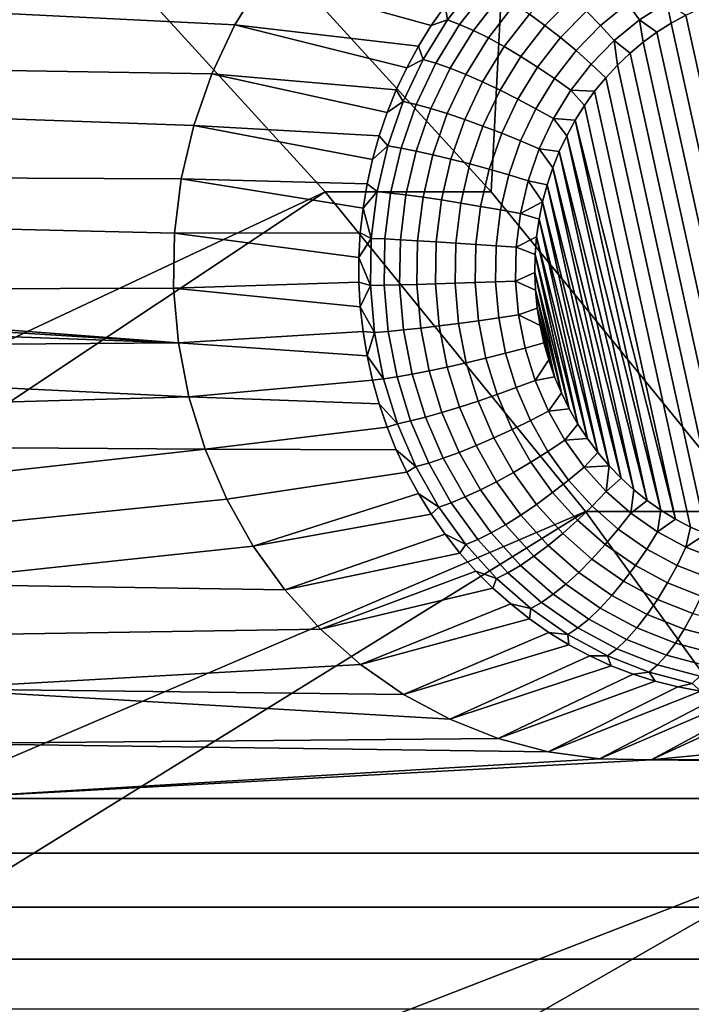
# Model space of a CAD drawing. Header units: metres. Extents: x -22 to 239, y -22 to 22.
# Tile 301 of 325: x 217.6 to 218.98, y 8.64 to 10.67. Entities that reach past the tile are written whole.
import ezdxf

# ---------------------------------------------------------------- set-up
doc = ezdxf.new("R2010")
doc.units = ezdxf.units.M
doc.layers.add('solid_10_151_033_XXX', color=7, linetype='CONTINUOUS')

msp = doc.modelspace()

# ---------------------------------------------------------------- linework, layer by layer
at = {"layer": 'solid_10_151_033_XXX'}
for points in [[(218.000061, 10.936251, 227.911194), (218.570435, 10.311679, 228.11879), (218.81749, 15.125753, 228.20871), (218.032181, 15.726037, 227.922882)], [(218.570435, 10.311679, 228.11879), (219.106415, 9.65343, 228.313873), (219.571167, 14.481062, 228.483032), (218.81749, 15.125753, 228.20871)], [(217.658005, 10.936286, 228.850876), (217.055054, 11.525182, 228.631424), (215.390793, 9.776317, 230.154037), (215.659378, 9.506945, 230.251785)], [(218.228439, 10.311656, 229.058487), (217.658005, 10.936286, 228.850876), (215.659378, 9.506945, 230.251785), (215.920288, 9.229296, 230.346756)], [(217.658005, 10.936286, 228.850876), (218.228439, 10.311656, 229.058487), (218.570435, 10.311679, 228.11879), (218.000061, 10.936251, 227.911194)], [(217.99498, 10.554418, 186.193573), (212.515701, 10.643051, 184.19928), (212.81044, 10.914219, 184.306564), (218.042877, 10.655416, 186.211014)], [(218.10112, 10.750069, 186.232208), (218.042877, 10.655416, 186.211014), (212.81044, 10.914219, 184.306564)], [(218.44664, 10.653588, 185.557602), (218.420319, 10.610996, 185.548019), (218.042877, 10.655416, 186.211014), (218.10112, 10.750069, 186.232208)], [(218.47525, 10.69448, 185.568024), (218.44664, 10.653588, 185.557602), (218.10112, 10.750069, 186.232208)], [(218.538406, 10.740121, 185.547791), (218.480164, 10.665318, 185.526596), (218.47525, 10.69448, 185.568024), (218.506042, 10.733532, 185.579224)], [(218.5625, 10.729445, 185.515228), (218.505325, 10.655996, 185.494415), (218.480164, 10.665318, 185.526596), (218.538406, 10.740121, 185.547791)], [(218.589355, 10.715191, 185.486389), (218.533569, 10.643552, 185.46608), (218.505325, 10.655996, 185.494415), (218.5625, 10.729445, 185.515228)], [(218.737045, 10.711617, 185.447876), (218.680908, 10.654066, 185.427444), (218.649139, 10.677131, 185.442062), (218.707855, 10.73732, 185.46344)], [(218.850937, 10.699002, 185.453217), (218.795471, 10.653717, 185.433044), (218.766449, 10.683567, 185.437683), (218.825195, 10.731541, 185.459061)], [(218.931763, 10.701156, 185.473419), (218.875595, 10.665135, 185.452972), (218.850937, 10.699002, 185.453217), (218.910812, 10.737394, 185.475021)], [(218.618408, 10.697639, 185.461838), (218.564377, 10.628228, 185.442169), (218.533569, 10.643552, 185.46608), (218.589355, 10.715191, 185.486389)], [(218.649139, 10.677131, 185.442062), (218.597122, 10.610324, 185.423141), (218.564377, 10.628228, 185.442169), (218.618408, 10.697639, 185.461838)], [(218.766449, 10.683567, 185.437683), (218.71312, 10.628896, 185.418274), (218.680908, 10.654066, 185.427444), (218.737045, 10.711617, 185.447876)], [(218.875595, 10.665135, 185.452972), (218.823563, 10.622648, 185.434036), (218.795471, 10.653717, 185.433044), (218.850937, 10.699002, 185.453217)], [(218.875595, 10.665135, 185.452972), (218.931763, 10.701156, 185.473419), (218.940689, 10.658622, 185.473618), (218.911407, 10.639986, 185.462952)], [(218.931763, 10.701156, 185.473419), (218.970856, 10.675185, 185.484589), (218.940689, 10.658622, 185.473618)], [(218.480164, 10.665318, 185.526596), (218.44664, 10.653588, 185.557602), (218.47525, 10.69448, 185.568024)], [(218.680908, 10.654066, 185.427444), (218.63118, 10.590188, 185.409348), (218.597122, 10.610324, 185.423141), (218.649139, 10.677131, 185.442062)], [(218.795471, 10.653717, 185.433044), (218.745132, 10.602109, 185.414719), (218.71312, 10.628896, 185.418274), (218.766449, 10.683567, 185.437683)], [(219.214783, 9.570045, 185.573364), (218.970856, 10.675185, 185.484589), (219.001678, 10.68962, 185.495804), (219.248688, 9.571749, 185.585709)], [(218.480164, 10.665318, 185.526596), (218.430161, 10.584044, 185.508392), (218.420319, 10.610996, 185.548019), (218.44664, 10.653588, 185.557602)], [(218.505325, 10.655996, 185.494415), (218.456223, 10.576196, 185.476547), (218.430161, 10.584044, 185.508392), (218.480164, 10.665318, 185.526596)], [(218.823563, 10.622648, 185.434036), (218.875595, 10.665135, 185.452972), (218.883118, 10.619329, 185.452652), (218.856003, 10.596722, 185.44278)], [(218.875595, 10.665135, 185.452972), (218.911407, 10.639986, 185.462952), (218.883118, 10.619329, 185.452652)], [(219.146469, 9.573441, 185.548508), (218.911407, 10.639986, 185.462952), (218.940689, 10.658622, 185.473618), (219.180664, 9.570601, 185.560959)], [(219.180664, 9.570601, 185.560959), (218.940689, 10.658622, 185.473618), (218.970856, 10.675185, 185.484589), (219.214783, 9.570045, 185.573364)], [(217.932388, 10.338549, 186.170792), (212.228485, 10.362842, 184.094742), (212.515701, 10.643051, 184.19928), (217.957962, 10.448277, 186.180099)], [(217.99498, 10.554418, 186.193573), (217.957962, 10.448277, 186.180099), (212.515701, 10.643051, 184.19928)], [(218.396362, 10.566848, 185.539307), (218.374863, 10.521291, 185.531479), (217.99498, 10.554418, 186.193573), (218.042877, 10.655416, 186.211014)], [(218.420319, 10.610996, 185.548019), (218.396362, 10.566848, 185.539307), (218.042877, 10.655416, 186.211014)], [(218.533569, 10.643552, 185.46608), (218.485687, 10.565719, 185.448654), (218.456223, 10.576196, 185.476547), (218.505325, 10.655996, 185.494415)], [(218.564377, 10.628228, 185.442169), (218.517975, 10.552815, 185.425293), (218.485687, 10.565719, 185.448654), (218.533569, 10.643552, 185.46608)], [(218.71312, 10.628896, 185.418274), (218.665863, 10.568213, 185.401077), (218.63118, 10.590188, 185.409348), (218.680908, 10.654066, 185.427444)], [(218.823563, 10.622648, 185.434036), (218.776337, 10.574229, 185.41684), (218.745132, 10.602109, 185.414719), (218.795471, 10.653717, 185.433044)], [(219.11235, 9.578588, 185.536087), (218.883118, 10.619329, 185.452652), (218.911407, 10.639986, 185.462952), (219.146469, 9.573441, 185.548508)], [(218.597122, 10.610324, 185.423141), (218.55246, 10.53774, 185.406876), (218.517975, 10.552815, 185.425293), (218.564377, 10.628228, 185.442169)], [(218.745132, 10.602109, 185.414719), (218.700531, 10.544827, 185.398483), (218.665863, 10.568213, 185.401077), (218.71312, 10.628896, 185.418274)], [(218.776337, 10.574229, 185.41684), (218.823563, 10.622648, 185.434036), (218.830231, 10.572291, 185.433411), (218.805923, 10.546138, 185.424561)], [(218.823563, 10.622648, 185.434036), (218.856003, 10.596722, 185.44278), (218.830231, 10.572291, 185.433411)], [(219.078552, 9.586033, 185.523788), (218.856003, 10.596722, 185.44278), (218.883118, 10.619329, 185.452652), (219.11235, 9.578588, 185.536087)], [(218.430161, 10.584044, 185.508392), (218.396362, 10.566848, 185.539307), (218.420319, 10.610996, 185.548019)], [(218.63118, 10.590188, 185.409348), (218.58847, 10.520785, 185.393799), (218.55246, 10.53774, 185.406876), (218.597122, 10.610324, 185.423141)], [(218.776337, 10.574229, 185.41684), (218.734497, 10.520486, 185.401611), (218.700531, 10.544827, 185.398483), (218.745132, 10.602109, 185.414719)], [(219.045212, 9.595748, 185.511658), (218.830231, 10.572291, 185.433411), (218.856003, 10.596722, 185.44278), (219.078552, 9.586033, 185.523788)], [(218.430161, 10.584044, 185.508392), (218.389023, 10.497325, 185.493423), (218.374863, 10.521291, 185.531479), (218.396362, 10.566848, 185.539307)], [(218.456223, 10.576196, 185.476547), (218.415833, 10.491048, 185.461838), (218.389023, 10.497325, 185.493423), (218.430161, 10.584044, 185.508392)], [(218.485687, 10.565719, 185.448654), (218.446289, 10.482668, 185.434311), (218.415833, 10.491048, 185.461838), (218.456223, 10.576196, 185.476547)], [(218.665863, 10.568213, 185.401077), (218.625305, 10.502282, 185.386307), (218.58847, 10.520785, 185.393799), (218.63118, 10.590188, 185.409348)], [(218.517975, 10.552815, 185.425293), (218.479797, 10.472349, 185.411392), (218.446289, 10.482668, 185.434311), (218.485687, 10.565719, 185.448654)], [(218.700531, 10.544827, 185.398483), (218.662247, 10.482591, 185.384552), (218.625305, 10.502282, 185.386307), (218.665863, 10.568213, 185.401077)], [(218.734497, 10.520486, 185.401611), (218.776337, 10.574229, 185.41684), (218.805923, 10.546138, 185.424561), (218.783203, 10.518376, 185.41629)], [(219.012497, 9.607702, 185.499741), (218.805923, 10.546138, 185.424561), (218.830231, 10.572291, 185.433411), (219.045212, 9.595748, 185.511658)], [(218.355896, 10.474482, 185.524582), (218.339508, 10.426577, 185.518616), (217.957962, 10.448277, 186.180099), (217.99498, 10.554418, 186.193573)], [(218.374863, 10.521291, 185.531479), (218.355896, 10.474482, 185.524582), (217.99498, 10.554418, 186.193573)], [(218.55246, 10.53774, 185.406876), (218.515717, 10.460291, 185.393509), (218.479797, 10.472349, 185.411392), (218.517975, 10.552815, 185.425293)], [(218.58847, 10.520785, 185.393799), (218.553345, 10.446732, 185.381027), (218.515717, 10.460291, 185.393509), (218.55246, 10.53774, 185.406876)], [(218.734497, 10.520486, 185.401611), (218.698563, 10.462096, 185.388535), (218.662247, 10.482591, 185.384552), (218.700531, 10.544827, 185.398483)], [(218.980621, 9.621809, 185.488144), (218.783203, 10.518376, 185.41629), (218.805923, 10.546138, 185.424561), (219.012497, 9.607702, 185.499741)], [(218.389023, 10.497325, 185.493423), (218.355896, 10.474482, 185.524582), (218.374863, 10.521291, 185.531479)], [(218.625305, 10.502282, 185.386307), (218.591934, 10.431932, 185.374161), (218.553345, 10.446732, 185.381027), (218.58847, 10.520785, 185.393799)], [(218.698563, 10.462096, 185.388535), (218.734497, 10.520486, 185.401611), (218.762222, 10.489195, 185.408646), (218.743027, 10.458707, 185.401672)], [(218.734497, 10.520486, 185.401611), (218.783203, 10.518376, 185.41629), (218.762222, 10.489195, 185.408646)], [(218.949677, 9.638005, 185.476883), (218.762222, 10.489195, 185.408646), (218.783203, 10.518376, 185.41629), (218.980621, 9.621809, 185.488144)], [(218.389023, 10.497325, 185.493423), (218.357269, 10.406249, 185.481857), (218.339508, 10.426577, 185.518616), (218.355896, 10.474482, 185.524582)], [(218.415833, 10.491048, 185.461838), (218.384659, 10.401623, 185.450485), (218.357269, 10.406249, 185.481857), (218.389023, 10.497325, 185.493423)], [(218.662247, 10.482591, 185.384552), (218.630737, 10.416183, 185.373077), (218.591934, 10.431932, 185.374161), (218.625305, 10.502282, 185.386307)], [(218.446289, 10.482668, 185.434311), (218.415878, 10.395446, 185.423248), (218.384659, 10.401623, 185.450485), (218.415833, 10.491048, 185.461838)], [(218.479797, 10.472349, 185.411392), (218.450333, 10.387839, 185.400665), (218.415878, 10.395446, 185.423248), (218.446289, 10.482668, 185.434311)], [(218.698563, 10.462096, 185.388535), (218.669006, 10.399793, 185.377777), (218.630737, 10.416183, 185.373077), (218.662247, 10.482591, 185.384552)], [(218.949677, 9.638005, 185.476883), (218.743027, 10.458707, 185.401672), (218.762222, 10.489195, 185.408646)], [(218.515717, 10.460291, 185.393509), (218.487366, 10.378952, 185.383194), (218.450333, 10.387839, 185.400665), (218.479797, 10.472349, 185.411392)], [(218.553345, 10.446732, 185.381027), (218.52623, 10.368958, 185.371155), (218.487366, 10.378952, 185.383194), (218.515717, 10.460291, 185.393509)], [(218.669006, 10.399793, 185.377777), (218.698563, 10.462096, 185.388535), (218.725723, 10.427032, 185.39537), (218.710342, 10.394309, 185.389771)], [(218.698563, 10.462096, 185.388535), (218.743027, 10.458707, 185.401672), (218.725723, 10.427032, 185.39537)], [(218.9198, 9.656225, 185.466003), (218.725723, 10.427032, 185.39537), (218.743027, 10.458707, 185.401672)], [(218.949677, 9.638005, 185.476883), (218.9198, 9.656225, 185.466003), (218.743027, 10.458707, 185.401672)], [(218.32576, 10.37774, 185.513611), (218.314713, 10.328135, 185.509598), (217.932388, 10.338549, 186.170792), (217.957962, 10.448277, 186.180099)], [(218.339508, 10.426577, 185.518616), (218.32576, 10.37774, 185.513611), (217.957962, 10.448277, 186.180099)], [(218.591934, 10.431932, 185.374161), (218.566177, 10.358049, 185.364792), (218.52623, 10.368958, 185.371155), (218.553345, 10.446732, 185.381027)], [(218.357269, 10.406249, 185.481857), (218.32576, 10.37774, 185.513611), (218.339508, 10.426577, 185.518616)], [(218.630737, 10.416183, 185.373077), (218.60643, 10.346441, 185.364227), (218.566177, 10.358049, 185.364792), (218.591934, 10.431932, 185.374161)], [(218.669006, 10.399793, 185.377777), (218.646194, 10.334359, 185.369476), (218.60643, 10.346441, 185.364227), (218.630737, 10.416183, 185.373077)], [(218.891113, 9.67638, 185.455566), (218.710342, 10.394309, 185.389771), (218.725723, 10.427032, 185.39537)], [(218.9198, 9.656225, 185.466003), (218.891113, 9.67638, 185.455566), (218.725723, 10.427032, 185.39537)], [(218.357269, 10.406249, 185.481857), (218.335297, 10.311962, 185.473862), (218.314713, 10.328135, 185.509598), (218.32576, 10.37774, 185.513611)], [(218.384659, 10.401623, 185.450485), (218.363083, 10.309044, 185.442642), (218.335297, 10.311962, 185.473862), (218.357269, 10.406249, 185.481857)], [(218.415878, 10.395446, 185.423248), (218.394836, 10.305148, 185.415588), (218.363083, 10.309044, 185.442642), (218.384659, 10.401623, 185.450485)], [(218.450333, 10.387839, 185.400665), (218.429947, 10.300351, 185.39325), (218.394836, 10.305148, 185.415588), (218.415878, 10.395446, 185.423248)], [(218.646194, 10.334359, 185.369476), (218.669006, 10.399793, 185.377777), (218.69693, 10.360637, 185.384888), (218.685532, 10.326111, 185.380737)], [(218.669006, 10.399793, 185.377777), (218.710342, 10.394309, 185.389771), (218.69693, 10.360637, 185.384888)], [(218.863678, 9.698406, 185.445572), (218.69693, 10.360637, 185.384888), (218.710342, 10.394309, 185.389771)], [(218.891113, 9.67638, 185.455566), (218.863678, 9.698406, 185.445572), (218.710342, 10.394309, 185.389771)], [(218.487366, 10.378952, 185.383194), (218.467743, 10.294745, 185.376053), (218.429947, 10.300351, 185.39325), (218.450333, 10.387839, 185.400665)], [(218.52623, 10.368958, 185.371155), (218.507462, 10.288441, 185.364319), (218.467743, 10.294745, 185.376053), (218.487366, 10.378952, 185.383194)], [(217.918503, 10.226243, 186.165741), (217.916519, 10.113242, 186.165024), (216.5177, 10.109359, 185.655884), (212.228485, 10.362842, 184.094742)], [(217.932388, 10.338549, 186.170792), (217.918503, 10.226243, 186.165741), (212.228485, 10.362842, 184.094742)], [(218.566177, 10.358049, 185.364792), (218.548355, 10.281561, 185.358307), (218.507462, 10.288441, 185.364319), (218.52623, 10.368958, 185.371155)], [(218.60643, 10.346441, 185.364227), (218.5896, 10.27424, 185.358109), (218.548355, 10.281561, 185.358307), (218.566177, 10.358049, 185.364792)], [(218.837585, 9.722241, 185.436081), (218.685532, 10.326111, 185.380737), (218.69693, 10.360637, 185.384888)], [(218.863678, 9.698406, 185.445572), (218.837585, 9.722241, 185.436081), (218.69693, 10.360637, 185.384888)], [(218.306396, 10.27793, 185.506561), (218.300842, 10.227297, 185.504532), (217.918503, 10.226243, 186.165741), (217.932388, 10.338549, 186.170792)], [(218.314713, 10.328135, 185.509598), (218.306396, 10.27793, 185.506561), (217.932388, 10.338549, 186.170792)], [(218.646194, 10.334359, 185.369476), (218.630402, 10.266619, 185.363739), (218.5896, 10.27424, 185.358109), (218.60643, 10.346441, 185.364227)], [(218.646194, 10.334359, 185.369476), (218.676193, 10.290875, 185.37735), (218.630402, 10.266619, 185.363739)], [(218.646194, 10.334359, 185.369476), (218.685532, 10.326111, 185.380737), (218.676193, 10.290875, 185.37735)], [(218.335297, 10.311962, 185.473862), (218.306396, 10.27793, 185.506561), (218.314713, 10.328135, 185.509598)], [(218.812943, 9.747789, 185.427109), (218.676193, 10.290875, 185.37735), (218.685532, 10.326111, 185.380737)], [(218.837585, 9.722241, 185.436081), (218.812943, 9.747789, 185.427109), (218.685532, 10.326111, 185.380737)], [(218.228439, 10.311656, 229.058487), (215.920288, 9.229296, 230.346756), (216.173325, 8.943561, 230.438858)], [(218.764389, 9.653443, 229.253571), (218.228439, 10.311656, 229.058487), (216.173325, 8.943561, 230.438858), (216.418396, 8.649867, 230.528046)], [(218.228439, 10.311656, 229.058487), (218.764389, 9.653443, 229.253571), (219.106415, 9.65343, 228.313873), (218.570435, 10.311679, 228.11879)], [(218.335297, 10.311962, 185.473862), (218.32338, 10.215651, 185.469528), (218.306396, 10.27793, 185.506561)], [(218.363083, 10.309044, 185.442642), (218.351379, 10.214478, 185.438385), (218.32338, 10.215651, 185.469528), (218.335297, 10.311962, 185.473862)], [(218.394836, 10.305148, 185.415588), (218.383423, 10.212912, 185.411438), (218.351379, 10.214478, 185.438385), (218.363083, 10.309044, 185.442642)], [(218.429947, 10.300351, 185.39325), (218.4189, 10.210982, 185.389221), (218.383423, 10.212912, 185.411438), (218.394836, 10.305148, 185.415588)], [(218.467743, 10.294745, 185.376053), (218.457092, 10.20873, 185.372177), (218.4189, 10.210982, 185.389221), (218.429947, 10.300351, 185.39325)], [(218.507462, 10.288441, 185.364319), (218.497284, 10.206196, 185.360611), (218.457092, 10.20873, 185.372177), (218.467743, 10.294745, 185.376053)], [(218.32338, 10.215651, 185.469528), (218.300842, 10.227297, 185.504532), (218.306396, 10.27793, 185.506561)], [(218.548355, 10.281561, 185.358307), (218.538681, 10.20343, 185.354782), (218.497284, 10.206196, 185.360611), (218.507462, 10.288441, 185.364319)], [(218.5896, 10.27424, 185.358109), (218.580475, 10.200487, 185.354782), (218.538681, 10.20343, 185.354782), (218.548355, 10.281561, 185.358307)], [(218.630402, 10.266619, 185.363739), (218.621841, 10.197424, 185.360611), (218.580475, 10.200487, 185.354782), (218.5896, 10.27424, 185.358109)], [(218.630402, 10.266619, 185.363739), (218.676193, 10.290875, 185.37735), (218.668961, 10.255058, 185.37471)], [(218.789841, 9.774958, 185.418701), (218.668961, 10.255058, 185.37471), (218.676193, 10.290875, 185.37735)], [(218.812943, 9.747789, 185.427109), (218.789841, 9.774958, 185.418701), (218.676193, 10.290875, 185.37735)], [(218.621841, 10.197424, 185.360611), (218.630402, 10.266619, 185.363739), (218.668961, 10.255058, 185.37471), (218.663849, 10.218772, 185.372849)], [(218.768372, 9.803665, 185.410889), (218.663849, 10.218772, 185.372849), (218.668961, 10.255058, 185.37471)], [(218.789841, 9.774958, 185.418701), (218.768372, 9.803665, 185.410889), (218.668961, 10.255058, 185.37471)], [(218.29805, 10.176404, 185.503525), (218.29805, 10.125425, 185.503525), (217.916519, 10.113242, 186.165024), (217.918503, 10.226243, 186.165741)], [(218.300842, 10.227297, 185.504532), (218.29805, 10.176404, 185.503525), (217.918503, 10.226243, 186.165741)], [(218.32338, 10.215651, 185.469528), (218.29805, 10.176404, 185.503525), (218.300842, 10.227297, 185.504532)], [(218.32338, 10.215651, 185.469528), (218.321671, 10.118524, 185.468903), (218.29805, 10.176404, 185.503525)], [(218.351379, 10.214478, 185.438385), (218.349701, 10.119111, 185.437775), (218.321671, 10.118524, 185.468903), (218.32338, 10.215651, 185.469528)], [(218.383423, 10.212912, 185.411438), (218.38179, 10.119894, 185.410843), (218.349701, 10.119111, 185.437775), (218.351379, 10.214478, 185.438385)], [(218.4189, 10.210982, 185.389221), (218.417313, 10.120859, 185.388641), (218.38179, 10.119894, 185.410843), (218.383423, 10.212912, 185.411438)], [(218.457092, 10.20873, 185.372177), (218.455566, 10.121986, 185.371613), (218.417313, 10.120859, 185.388641), (218.4189, 10.210982, 185.389221)], [(218.621841, 10.197424, 185.360611), (218.663849, 10.218772, 185.372849), (218.660919, 10.182212, 185.37178)], [(218.748642, 9.833761, 185.403717), (218.660919, 10.182212, 185.37178), (218.663849, 10.218772, 185.372849)], [(218.768372, 9.803665, 185.410889), (218.748642, 9.833761, 185.403717), (218.663849, 10.218772, 185.372849)], [(218.497284, 10.206196, 185.360611), (218.495834, 10.123255, 185.360092), (218.455566, 10.121986, 185.371613), (218.457092, 10.20873, 185.372177)], [(218.538681, 10.20343, 185.354782), (218.537292, 10.124639, 185.354279), (218.495834, 10.123255, 185.360092), (218.497284, 10.206196, 185.360611)], [(218.580475, 10.200487, 185.354782), (218.579163, 10.126111, 185.354309), (218.537292, 10.124639, 185.354279), (218.538681, 10.20343, 185.354782)], [(218.621841, 10.197424, 185.360611), (218.620621, 10.127644, 185.360168), (218.579163, 10.126111, 185.354309), (218.580475, 10.200487, 185.354782)], [(218.620621, 10.127644, 185.360168), (218.621841, 10.197424, 185.360611), (218.660919, 10.182212, 185.37178), (218.660141, 10.145534, 185.371506)], [(218.321671, 10.118524, 185.468903), (218.29805, 10.125425, 185.503525), (218.29805, 10.176404, 185.503525)], [(218.730743, 9.865116, 185.397202), (218.660141, 10.145534, 185.371506), (218.660919, 10.182212, 185.37178)], [(218.748642, 9.833761, 185.403717), (218.730743, 9.865116, 185.397202), (218.660919, 10.182212, 185.37178)], [(218.620621, 10.127644, 185.360168), (218.660141, 10.145534, 185.371506), (218.661545, 10.108863, 185.372009)], [(218.714737, 9.897623, 185.391373), (218.661545, 10.108863, 185.372009), (218.660141, 10.145534, 185.371506)], [(218.730743, 9.865116, 185.397202), (218.714737, 9.897623, 185.391373), (218.660141, 10.145534, 185.371506)], [(217.916519, 10.113242, 186.165024), (217.926453, 10.000496, 186.16864), (216.623611, 10.098789, 185.694443), (216.5177, 10.109359, 185.655884)], [(218.29805, 10.125425, 185.503525), (218.300842, 10.074533, 185.504532), (217.916519, 10.113242, 186.165024)], [(218.300842, 10.074533, 185.504532), (218.306396, 10.023898, 185.506561), (217.926453, 10.000496, 186.16864), (217.916519, 10.113242, 186.165024)], [(218.321671, 10.118524, 185.468903), (218.300842, 10.074533, 185.504532), (218.29805, 10.125425, 185.503525)], [(218.321671, 10.118524, 185.468903), (218.3302, 10.021805, 185.472015), (218.300842, 10.074533, 185.504532)], [(218.349701, 10.119111, 185.437775), (218.358078, 10.024145, 185.440811), (218.3302, 10.021805, 185.472015), (218.321671, 10.118524, 185.468903)], [(218.38179, 10.119894, 185.410843), (218.389954, 10.027267, 185.413818), (218.358078, 10.024145, 185.440811), (218.349701, 10.119111, 185.437775)], [(218.417313, 10.120859, 185.388641), (218.425217, 10.031114, 185.391525), (218.389954, 10.027267, 185.413818), (218.38179, 10.119894, 185.410843)], [(218.455566, 10.121986, 185.371613), (218.463181, 10.035607, 185.37439), (218.425217, 10.031114, 185.391525), (218.417313, 10.120859, 185.388641)], [(218.495834, 10.123255, 185.360092), (218.503113, 10.040662, 185.362732), (218.463181, 10.035607, 185.37439), (218.455566, 10.121986, 185.371613)], [(218.537292, 10.124639, 185.354279), (218.544205, 10.046177, 185.356796), (218.503113, 10.040662, 185.362732), (218.495834, 10.123255, 185.360092)], [(218.579163, 10.126111, 185.354309), (218.585693, 10.052047, 185.356689), (218.544205, 10.046177, 185.356796), (218.537292, 10.124639, 185.354279)], [(218.620621, 10.127644, 185.360168), (218.62674, 10.058156, 185.362396), (218.585693, 10.052047, 185.356689), (218.579163, 10.126111, 185.354309)], [(218.62674, 10.058156, 185.362396), (218.620621, 10.127644, 185.360168), (218.661545, 10.108863, 185.372009), (218.665131, 10.072386, 185.373306)], [(217.926453, 10.000496, 186.16864), (216.727692, 10.075682, 185.732315), (216.623611, 10.098789, 185.694443)], [(218.700699, 9.931117, 185.386261), (218.665131, 10.072386, 185.373306), (218.661545, 10.108863, 185.372009)], [(218.714737, 9.897623, 185.391373), (218.700699, 9.931117, 185.386261), (218.661545, 10.108863, 185.372009)], [(217.926453, 10.000496, 186.16864), (216.828674, 10.040317, 185.769073), (216.727692, 10.075682, 185.732315)], [(218.3302, 10.021805, 185.472015), (218.306396, 10.023898, 185.506561), (218.300842, 10.074533, 185.504532)], [(218.62674, 10.058156, 185.362396), (218.665131, 10.072386, 185.373306), (218.670853, 10.036247, 185.375397)], [(218.688675, 9.965463, 185.381882), (218.670853, 10.036247, 185.375397), (218.665131, 10.072386, 185.373306)], [(218.700699, 9.931117, 185.386261), (218.688675, 9.965463, 185.381882), (218.665131, 10.072386, 185.373306)], [(218.585693, 10.052047, 185.356689), (218.599976, 9.979226, 185.361877), (218.559341, 9.969033, 185.362305), (218.544205, 10.046177, 185.356796)], [(218.62674, 10.058156, 185.362396), (218.640137, 9.989835, 185.367279), (218.599976, 9.979226, 185.361877), (218.585693, 10.052047, 185.356689)], [(218.640137, 9.989835, 185.367279), (218.62674, 10.058156, 185.362396), (218.670853, 10.036247, 185.375397), (218.678726, 10.000555, 185.378265)], [(217.926453, 10.000496, 186.16864), (216.925369, 9.993113, 185.804276), (216.828674, 10.040317, 185.769073)], [(218.425217, 10.031114, 185.391525), (218.44252, 9.942875, 185.397827), (218.407806, 9.936196, 185.420319), (218.389954, 10.027267, 185.413818)], [(218.463181, 10.035607, 185.37439), (218.479828, 9.950679, 185.380447), (218.44252, 9.942875, 185.397827), (218.425217, 10.031114, 185.391525)], [(218.503113, 10.040662, 185.362732), (218.519028, 9.959455, 185.36853), (218.479828, 9.950679, 185.380447), (218.463181, 10.035607, 185.37439)], [(218.544205, 10.046177, 185.356796), (218.559341, 9.969033, 185.362305), (218.519028, 9.959455, 185.36853), (218.503113, 10.040662, 185.362732)], [(218.688675, 9.965463, 185.381882), (218.678726, 10.000555, 185.378265), (218.670853, 10.036247, 185.375397)], [(218.306396, 10.023898, 185.506561), (218.314713, 9.973694, 185.509598), (217.926453, 10.000496, 186.16864)], [(218.3302, 10.021805, 185.472015), (218.314713, 9.973694, 185.509598), (218.306396, 10.023898, 185.506561)], [(218.3302, 10.021805, 185.472015), (218.348846, 9.92671, 185.47879), (218.314713, 9.973694, 185.509598)], [(218.358078, 10.024145, 185.440811), (218.376373, 9.930773, 185.447479), (218.348846, 9.92671, 185.47879), (218.3302, 10.021805, 185.472015)], [(218.389954, 10.027267, 185.413818), (218.407806, 9.936196, 185.420319), (218.376373, 9.930773, 185.447479), (218.358078, 10.024145, 185.440811)], [(217.926453, 10.000496, 186.16864), (217.948166, 9.889766, 186.176544), (217.016357, 9.934763, 185.837387), (216.925369, 9.993113, 185.804276)], [(218.314713, 9.973694, 185.509598), (218.32576, 9.924089, 185.513611), (217.948166, 9.889766, 186.176544), (217.926453, 10.000496, 186.16864)], [(218.640137, 9.989835, 185.367279), (218.660645, 9.92354, 185.374741), (218.621826, 9.908565, 185.369827), (218.599976, 9.979226, 185.361877)], [(218.660645, 9.92354, 185.374741), (218.640137, 9.989835, 185.367279), (218.678726, 10.000555, 185.378265), (218.688675, 9.965463, 185.381882)], [(218.348846, 9.92671, 185.47879), (218.32576, 9.924089, 185.513611), (218.314713, 9.973694, 185.509598)], [(218.559341, 9.969033, 185.362305), (218.582489, 9.894176, 185.370728), (218.543396, 9.880656, 185.377396), (218.519028, 9.959455, 185.36853)], [(218.599976, 9.979226, 185.361877), (218.621826, 9.908565, 185.369827), (218.582489, 9.894176, 185.370728), (218.559341, 9.969033, 185.362305)], [(218.479828, 9.950679, 185.380447), (218.50531, 9.868268, 185.389725), (218.468994, 9.857252, 185.407455), (218.44252, 9.942875, 185.397827)], [(218.519028, 9.959455, 185.36853), (218.543396, 9.880656, 185.377396), (218.50531, 9.868268, 185.389725), (218.479828, 9.950679, 185.380447)], [(218.660645, 9.92354, 185.374741), (218.688675, 9.965463, 185.381882), (218.700699, 9.931117, 185.386261)], [(217.948166, 9.889766, 186.176544), (217.1008, 9.865806, 185.868118), (217.016357, 9.934763, 185.837387)], [(218.376373, 9.930773, 185.447479), (218.404388, 9.840169, 185.457672), (218.37738, 9.834435, 185.489182), (218.348846, 9.92671, 185.47879)], [(218.407806, 9.936196, 185.420319), (218.435135, 9.847825, 185.430252), (218.404388, 9.840169, 185.457672), (218.376373, 9.930773, 185.447479)], [(218.44252, 9.942875, 185.397827), (218.468994, 9.857252, 185.407455), (218.435135, 9.847825, 185.430252), (218.407806, 9.936196, 185.420319)], [(218.687988, 9.860104, 185.384689), (218.660645, 9.92354, 185.374741), (218.700699, 9.931117, 185.386261), (218.714737, 9.897623, 185.391373)], [(218.32576, 9.924089, 185.513611), (218.339508, 9.875252, 185.518616), (217.948166, 9.889766, 186.176544)], [(218.348846, 9.92671, 185.47879), (218.37738, 9.834435, 185.489182), (218.339508, 9.875252, 185.518616), (218.32576, 9.924089, 185.513611)], [(218.621826, 9.908565, 185.369827), (218.65097, 9.840951, 185.380447), (218.613358, 9.822549, 185.381958), (218.582489, 9.894176, 185.370728)], [(218.660645, 9.92354, 185.374741), (218.687988, 9.860104, 185.384689), (218.65097, 9.840951, 185.380447), (218.621826, 9.908565, 185.369827)], [(217.948166, 9.889766, 186.176544), (217.981384, 9.78232, 186.188629), (217.177292, 9.787395, 185.895966), (217.1008, 9.865806, 185.868118)], [(218.355896, 9.827348, 185.524582), (217.981384, 9.78232, 186.188629), (217.948166, 9.889766, 186.176544), (218.339508, 9.875252, 185.518616)], [(218.582489, 9.894176, 185.370728), (218.613358, 9.822549, 185.381958), (218.575897, 9.805257, 185.389236), (218.543396, 9.880656, 185.377396)], [(218.687988, 9.860104, 185.384689), (218.714737, 9.897623, 185.391373), (218.730743, 9.865116, 185.397202)], [(218.37738, 9.834435, 185.489182), (218.355896, 9.827348, 185.524582), (218.339508, 9.875252, 185.518616)], [(218.50531, 9.868268, 185.389725), (218.539307, 9.789412, 185.4021), (218.504318, 9.775323, 185.420319), (218.468994, 9.857252, 185.407455)], [(218.543396, 9.880656, 185.377396), (218.575897, 9.805257, 185.389236), (218.539307, 9.789412, 185.4021), (218.50531, 9.868268, 185.389725)], [(218.435135, 9.847825, 185.430252), (218.471588, 9.763265, 185.443527), (218.441772, 9.753473, 185.471283), (218.404388, 9.840169, 185.457672)], [(218.468994, 9.857252, 185.407455), (218.504318, 9.775323, 185.420319), (218.471588, 9.763265, 185.443527), (218.435135, 9.847825, 185.430252)], [(218.687988, 9.860104, 185.384689), (218.721832, 9.800324, 185.397003), (218.687042, 9.777235, 185.39357), (218.65097, 9.840951, 185.380447)], [(218.721832, 9.800324, 185.397003), (218.687988, 9.860104, 185.384689), (218.730743, 9.865116, 185.397202), (218.748642, 9.833761, 185.403717)], [(218.355896, 9.827348, 185.524582), (218.374863, 9.780538, 185.531479), (217.981384, 9.78232, 186.188629)], [(218.37738, 9.834435, 185.489182), (218.415436, 9.746139, 185.503036), (218.374863, 9.780538, 185.531479), (218.355896, 9.827348, 185.524582)], [(218.404388, 9.840169, 185.457672), (218.441772, 9.753473, 185.471283), (218.415436, 9.746139, 185.503036), (218.37738, 9.834435, 185.489182)], [(218.65097, 9.840951, 185.380447), (218.687042, 9.777235, 185.39357), (218.651581, 9.75505, 185.395874), (218.613358, 9.822549, 185.381958)], [(218.721832, 9.800324, 185.397003), (218.748642, 9.833761, 185.403717), (218.768372, 9.803665, 185.410889)], [(218.613358, 9.822549, 185.381958), (218.651581, 9.75505, 185.395874), (218.616135, 9.734203, 185.40387), (218.575897, 9.805257, 185.389236)], [(217.981384, 9.78232, 186.188629), (217.245178, 9.700195, 185.92067), (217.177292, 9.787395, 185.895966)], [(218.539307, 9.789412, 185.4021), (218.58139, 9.715101, 185.417404), (218.548035, 9.698116, 185.436218), (218.504318, 9.775323, 185.420319)], [(218.575897, 9.805257, 185.389236), (218.616135, 9.734203, 185.40387), (218.58139, 9.715101, 185.417404), (218.539307, 9.789412, 185.4021)], [(218.721832, 9.800324, 185.397003), (218.761765, 9.744955, 185.411545), (218.729599, 9.718218, 185.409058), (218.687042, 9.777235, 185.39357)], [(218.761765, 9.744955, 185.411545), (218.721832, 9.800324, 185.397003), (218.768372, 9.803665, 185.410889), (218.789841, 9.774958, 185.418701)], [(217.981384, 9.78232, 186.188629), (218.025757, 9.679392, 186.204773), (217.303406, 9.605561, 185.941864), (217.245178, 9.700195, 185.92067)], [(218.396362, 9.734982, 185.539307), (218.025757, 9.679392, 186.204773), (217.981384, 9.78232, 186.188629), (218.374863, 9.780538, 185.531479)], [(218.415436, 9.746139, 185.503036), (218.396362, 9.734982, 185.539307), (218.374863, 9.780538, 185.531479)], [(218.504318, 9.775323, 185.420319), (218.548035, 9.698116, 185.436218), (218.516708, 9.68358, 185.459946), (218.471588, 9.763265, 185.443527)], [(218.687042, 9.777235, 185.39357), (218.729599, 9.718218, 185.409058), (218.696655, 9.69253, 185.412277), (218.651581, 9.75505, 185.395874)], [(218.761765, 9.744955, 185.411545), (218.789841, 9.774958, 185.418701), (218.812943, 9.747789, 185.427109)], [(218.415436, 9.746139, 185.503036), (218.462555, 9.662932, 185.520187), (218.420319, 9.690833, 185.548019), (218.396362, 9.734982, 185.539307)], [(218.441772, 9.753473, 185.471283), (218.488022, 9.671775, 185.488113), (218.462555, 9.662932, 185.520187), (218.415436, 9.746139, 185.503036)], [(218.471588, 9.763265, 185.443527), (218.516708, 9.68358, 185.459946), (218.488022, 9.671775, 185.488113), (218.441772, 9.753473, 185.471283)], [(218.651581, 9.75505, 185.395874), (218.696655, 9.69253, 185.412277), (218.663589, 9.66839, 185.421143), (218.616135, 9.734203, 185.40387)], [(218.761765, 9.744955, 185.411545), (218.812943, 9.747789, 185.427109), (218.807251, 9.69469, 185.428101)], [(218.807251, 9.69469, 185.428101), (218.812943, 9.747789, 185.427109), (218.837585, 9.722241, 185.436081)], [(218.396362, 9.734982, 185.539307), (218.420319, 9.690833, 185.548019), (218.080566, 9.582586, 186.224731), (218.025757, 9.679392, 186.204773)], [(218.616135, 9.734203, 185.40387), (218.663589, 9.66839, 185.421143), (218.631012, 9.646272, 185.435471), (218.58139, 9.715101, 185.417404)], [(218.761765, 9.744955, 185.411545), (218.807251, 9.69469, 185.428101), (218.778091, 9.664642, 185.426712), (218.729599, 9.718218, 185.409058)], [(218.58139, 9.715101, 185.417404), (218.631012, 9.646272, 185.435471), (218.599594, 9.626604, 185.454987), (218.548035, 9.698116, 185.436218)], [(218.729599, 9.718218, 185.409058), (218.778091, 9.664642, 185.426712), (218.748032, 9.635774, 185.430984), (218.696655, 9.69253, 185.412277)], [(218.857758, 9.650163, 185.446487), (218.807251, 9.69469, 185.428101), (218.837585, 9.722241, 185.436081), (218.863678, 9.698406, 185.445572)], [(218.420319, 9.690833, 185.548019), (218.44664, 9.64824, 185.557602), (218.080566, 9.582586, 186.224731)], [(218.462555, 9.662932, 185.520187), (218.44664, 9.64824, 185.557602), (218.420319, 9.690833, 185.548019)], [(218.548035, 9.698116, 185.436218), (218.599594, 9.626604, 185.454987), (218.569916, 9.609772, 185.479324), (218.516708, 9.68358, 185.459946)], [(218.696655, 9.69253, 185.412277), (218.748032, 9.635774, 185.430984), (218.717667, 9.608645, 185.440826), (218.663589, 9.66839, 185.421143)], [(218.807251, 9.69469, 185.428101), (218.857758, 9.650163, 185.446487), (218.831924, 9.617183, 185.446304), (218.778091, 9.664642, 185.426712)], [(218.857758, 9.650163, 185.446487), (218.863678, 9.698406, 185.445572), (218.891113, 9.67638, 185.455566)], [(218.025757, 9.679392, 186.204773), (218.080566, 9.582586, 186.224731), (217.351303, 9.504583, 185.959305), (217.303406, 9.605561, 185.941864)], [(218.488022, 9.671775, 185.488113), (218.542587, 9.596103, 185.50798), (218.518127, 9.585864, 185.540405), (218.462555, 9.662932, 185.520187)], [(218.516708, 9.68358, 185.459946), (218.569916, 9.609772, 185.479324), (218.542587, 9.596103, 185.50798), (218.488022, 9.671775, 185.488113)], [(218.663589, 9.66839, 185.421143), (218.717667, 9.608645, 185.440826), (218.687576, 9.583788, 185.456055), (218.631012, 9.646272, 185.435471)], [(218.778091, 9.664642, 185.426712), (218.831924, 9.617183, 185.446304), (218.805054, 9.585496, 185.451736), (218.748032, 9.635774, 185.430984)], [(218.912628, 9.611932, 185.466461), (218.857758, 9.650163, 185.446487), (218.891113, 9.67638, 185.455566), (218.9198, 9.656225, 185.466003)], [(218.764389, 9.653443, 229.253571), (216.418396, 8.649867, 230.528046), (216.65509, 8.348662, 230.614197)], [(219.26416, 8.963725, 229.435471), (218.764389, 9.653443, 229.253571), (216.65509, 8.348662, 230.614197), (216.883301, 8.04014, 230.697266)], [(218.44664, 9.64824, 185.557602), (218.47525, 9.607349, 185.568024), (218.14537, 9.492719, 186.248306), (218.080566, 9.582586, 186.224731)], [(218.462555, 9.662932, 185.520187), (218.518127, 9.585864, 185.540405), (218.47525, 9.607349, 185.568024), (218.44664, 9.64824, 185.557602)], [(218.631012, 9.646272, 185.435471), (218.687576, 9.583788, 185.456055), (218.658356, 9.561686, 185.476379), (218.599594, 9.626604, 185.454987)], [(218.764389, 9.653443, 229.253571), (219.26416, 8.963725, 229.435471), (219.606186, 8.963725, 228.495773), (219.106415, 9.65343, 228.313873)], [(218.857758, 9.650163, 185.446487), (218.912628, 9.611932, 185.466461), (218.890411, 9.576434, 185.46759), (218.831924, 9.617183, 185.446304)], [(218.912628, 9.611932, 185.466461), (218.9198, 9.656225, 185.466003), (218.949677, 9.638005, 185.476883)], [(218.599594, 9.626604, 185.454987), (218.658356, 9.561686, 185.476379), (218.630569, 9.542769, 185.501389), (218.569916, 9.609772, 185.479324)], [(218.748032, 9.635774, 185.430984), (218.805054, 9.585496, 185.451736), (218.777695, 9.55572, 185.462677), (218.717667, 9.608645, 185.440826)], [(218.971176, 9.58048, 185.487762), (218.912628, 9.611932, 185.466461), (218.949677, 9.638005, 185.476883), (218.980621, 9.621809, 185.488144)], [(218.47525, 9.607349, 185.568024), (218.506042, 9.568297, 185.579224), (218.14537, 9.492719, 186.248306)], [(218.518127, 9.585864, 185.540405), (218.506042, 9.568297, 185.579224), (218.47525, 9.607349, 185.568024)], [(218.569916, 9.609772, 185.479324), (218.630569, 9.542769, 185.501389), (218.604767, 9.527408, 185.530609), (218.542587, 9.596103, 185.50798)], [(218.717667, 9.608645, 185.440826), (218.777695, 9.55572, 185.462677), (218.750351, 9.528437, 185.478912), (218.687576, 9.583788, 185.456055)], [(218.831924, 9.617183, 185.446304), (218.890411, 9.576434, 185.46759), (218.86702, 9.542329, 185.474289), (218.805054, 9.585496, 185.451736)], [(218.912628, 9.611932, 185.466461), (218.971176, 9.58048, 185.487762), (218.952805, 9.542911, 185.490295), (218.890411, 9.576434, 185.46759)], [(218.971176, 9.58048, 185.487762), (218.980621, 9.621809, 185.488144), (219.012497, 9.607702, 185.499741)], [(218.971176, 9.58048, 185.487762), (219.012497, 9.607702, 185.499741), (219.045212, 9.595748, 185.511658), (219.032654, 9.556201, 185.510147)], [(218.518127, 9.585864, 185.540405), (218.581451, 9.515901, 185.563461), (218.53891, 9.531217, 185.591187), (218.506042, 9.568297, 185.579224)], [(218.542587, 9.596103, 185.50798), (218.604767, 9.527408, 185.530609), (218.581451, 9.515901, 185.563461), (218.518127, 9.585864, 185.540405)], [(218.687576, 9.583788, 185.456055), (218.750351, 9.528437, 185.478912), (218.723587, 9.504177, 185.500122), (218.658356, 9.561686, 185.476379)], [(218.805054, 9.585496, 185.451736), (218.86702, 9.542329, 185.474289), (218.842911, 9.51028, 185.48642), (218.777695, 9.55572, 185.462677)], [(218.080566, 9.582586, 186.224731), (218.14537, 9.492719, 186.248306), (217.351303, 9.504583, 185.959305)], [(218.506042, 9.568297, 185.579224), (218.53891, 9.531217, 185.591187), (218.21907, 9.411297, 186.275131), (218.14537, 9.492719, 186.248306)], [(218.890411, 9.576434, 185.46759), (218.952805, 9.542911, 185.490295), (218.933121, 9.506815, 185.498352), (218.86702, 9.542329, 185.474289)], [(218.971176, 9.58048, 185.487762), (219.032654, 9.556201, 185.510147), (219.018341, 9.517033, 185.51416), (218.952805, 9.542911, 185.490295)], [(218.630569, 9.542769, 185.501389), (218.697891, 9.483414, 185.525894), (218.673798, 9.466554, 185.555725), (218.604767, 9.527408, 185.530609)], [(218.658356, 9.561686, 185.476379), (218.723587, 9.504177, 185.500122), (218.697891, 9.483414, 185.525894), (218.630569, 9.542769, 185.501389)], [(218.777695, 9.55572, 185.462677), (218.842911, 9.51028, 185.48642), (218.818558, 9.480913, 185.503738), (218.750351, 9.528437, 185.478912)], [(218.952805, 9.542911, 185.490295), (219.018341, 9.517033, 185.51416), (219.002548, 9.479401, 185.523621), (218.933121, 9.506815, 185.498352)], [(218.53891, 9.531217, 185.591187), (218.573761, 9.496233, 185.603867), (218.21907, 9.411297, 186.275131)], [(218.581451, 9.515901, 185.563461), (218.573761, 9.496233, 185.603867), (218.53891, 9.531217, 185.591187)], [(218.604767, 9.527408, 185.530609), (218.673798, 9.466554, 185.555725), (218.651749, 9.453923, 185.589035), (218.581451, 9.515901, 185.563461)], [(218.750351, 9.528437, 185.478912), (218.818558, 9.480913, 185.503738), (218.794449, 9.454802, 185.525909), (218.723587, 9.504177, 185.500122)], [(218.86702, 9.542329, 185.474289), (218.933121, 9.506815, 185.498352), (218.912491, 9.472896, 185.511734), (218.842911, 9.51028, 185.48642)], [(218.14537, 9.492719, 186.248306), (218.21907, 9.411297, 186.275131), (217.388336, 9.398416, 185.972778), (217.351303, 9.504583, 185.959305)], [(218.581451, 9.515901, 185.563461), (218.651749, 9.453923, 185.589035), (218.610458, 9.463464, 185.617233), (218.573761, 9.496233, 185.603867)], [(218.723587, 9.504177, 185.500122), (218.794449, 9.454802, 185.525909), (218.771027, 9.432453, 185.552521), (218.697891, 9.483414, 185.525894)], [(218.842911, 9.51028, 185.48642), (218.912491, 9.472896, 185.511734), (218.891342, 9.441815, 185.530228), (218.818558, 9.480913, 185.503738)], [(218.933121, 9.506815, 185.498352), (219.002548, 9.479401, 185.523621), (218.98558, 9.444037, 185.538345), (218.912491, 9.472896, 185.511734)], [(218.573761, 9.496233, 185.603867), (218.610458, 9.463464, 185.617233), (218.30098, 9.339068, 186.304947), (218.21907, 9.411297, 186.275131)], [(218.697891, 9.483414, 185.525894), (218.771027, 9.432453, 185.552521), (218.748779, 9.414306, 185.583023), (218.673798, 9.466554, 185.555725)], [(218.610458, 9.463464, 185.617233), (218.64888, 9.433022, 185.63121), (218.30098, 9.339068, 186.304947)], [(218.651749, 9.453923, 185.589035), (218.64888, 9.433022, 185.63121), (218.610458, 9.463464, 185.617233)], [(218.673798, 9.466554, 185.555725), (218.748779, 9.414306, 185.583023), (218.728119, 9.400711, 185.616837), (218.651749, 9.453923, 185.589035)], [(218.818558, 9.480913, 185.503738), (218.891342, 9.441815, 185.530228), (218.870056, 9.41418, 185.553436), (218.794449, 9.454802, 185.525909)], [(218.912491, 9.472896, 185.511734), (218.98558, 9.444037, 185.538345), (218.967773, 9.411634, 185.558044), (218.891342, 9.441815, 185.530228)], [(218.651749, 9.453923, 185.589035), (218.728119, 9.400711, 185.616837), (218.688904, 9.405008, 185.645782), (218.64888, 9.433022, 185.63121)], [(218.794449, 9.454802, 185.525909), (218.870056, 9.41418, 185.553436), (218.849075, 9.390528, 185.580917), (218.771027, 9.432453, 185.552521)], [(218.891342, 9.441815, 185.530228), (218.967773, 9.411634, 185.558044), (218.949478, 9.382823, 185.582336), (218.870056, 9.41418, 185.553436)], [(218.98558, 9.444037, 185.538345), (219.061234, 9.424069, 185.565872), (219.046906, 9.390751, 185.586838), (218.967773, 9.411634, 185.558044)], [(218.64888, 9.433022, 185.63121), (218.688904, 9.405008, 185.645782), (218.389923, 9.277093, 186.337326), (218.30098, 9.339068, 186.304947)], [(218.771027, 9.432453, 185.552521), (218.849075, 9.390528, 185.580917), (218.828796, 9.371321, 185.612137), (218.748779, 9.414306, 185.583023)], [(218.21907, 9.411297, 186.275131), (218.30098, 9.339068, 186.304947), (217.413895, 9.288718, 185.982086), (217.388336, 9.398416, 185.972778)], [(218.688904, 9.405008, 185.645782), (218.730392, 9.379519, 185.660889), (218.389923, 9.277093, 186.337326)], [(218.728119, 9.400711, 185.616837), (218.730392, 9.379519, 185.660889), (218.688904, 9.405008, 185.645782)], [(218.748779, 9.414306, 185.583023), (218.828796, 9.371321, 185.612137), (218.809601, 9.356934, 185.6465), (218.728119, 9.400711, 185.616837)], [(218.728119, 9.400711, 185.616837), (218.809601, 9.356934, 185.6465), (218.773193, 9.35664, 185.676468), (218.730392, 9.379519, 185.660889)], [(218.870056, 9.41418, 185.553436), (218.949478, 9.382823, 185.582336), (218.93103, 9.358164, 185.610748), (218.849075, 9.390528, 185.580917)], [(218.967773, 9.411634, 185.558044), (219.046906, 9.390751, 185.586838), (219.031677, 9.361125, 185.612259), (218.949478, 9.382823, 185.582336)], [(218.849075, 9.390528, 185.580917), (218.93103, 9.358164, 185.610748), (218.912827, 9.33814, 185.642731), (218.828796, 9.371321, 185.612137)], [(218.949478, 9.382823, 185.582336), (219.031677, 9.361125, 185.612259), (219.015884, 9.33577, 185.641632), (218.93103, 9.358164, 185.610748)], [(218.730392, 9.379519, 185.660889), (218.773193, 9.35664, 185.676468), (218.484833, 9.226109, 186.371872), (218.389923, 9.277093, 186.337326)], [(218.828796, 9.371321, 185.612137), (218.912827, 9.33814, 185.642731), (218.895187, 9.32314, 185.677643), (218.809601, 9.356934, 185.6465)], [(218.773193, 9.35664, 185.676468), (218.817184, 9.336448, 185.692474), (218.484833, 9.226109, 186.371872)], [(218.809601, 9.356934, 185.6465), (218.817184, 9.336448, 185.692474), (218.773193, 9.35664, 185.676468)], [(218.809601, 9.356934, 185.6465), (218.895187, 9.32314, 185.677643), (218.862198, 9.319012, 185.708862), (218.817184, 9.336448, 185.692474)], [(218.93103, 9.358164, 185.610748), (219.015884, 9.33577, 185.641632), (218.999817, 9.31518, 185.674393), (218.912827, 9.33814, 185.642731)], [(218.30098, 9.339068, 186.304947), (218.389923, 9.277093, 186.337326), (217.413895, 9.288718, 185.982086)], [(218.817184, 9.336448, 185.692474), (218.862198, 9.319012, 185.708862), (218.584579, 9.186727, 186.408173), (218.484833, 9.226109, 186.371872)], [(218.895187, 9.32314, 185.677643), (218.908096, 9.304391, 185.725555), (218.862198, 9.319012, 185.708862)], [(218.912827, 9.33814, 185.642731), (218.999817, 9.31518, 185.674393), (218.983795, 9.299756, 185.7099), (218.895187, 9.32314, 185.677643)], [(218.895187, 9.32314, 185.677643), (218.983795, 9.299756, 185.7099), (218.954697, 9.292635, 185.742523), (218.908096, 9.304391, 185.725555)], [(218.862198, 9.319012, 185.708862), (218.908096, 9.304391, 185.725555), (218.584579, 9.186727, 186.408173)], [(218.908096, 9.304391, 185.725555), (218.954697, 9.292635, 185.742523), (218.687683, 9.159515, 186.445709), (218.584579, 9.186727, 186.408173)], [(218.983795, 9.299756, 185.7099), (219.001877, 9.283782, 185.759705), (218.954697, 9.292635, 185.742523)], [(218.484833, 9.226109, 186.371872), (218.584579, 9.186727, 186.408173), (217.427795, 9.176414, 185.987137), (217.413895, 9.288718, 185.982086)], [(218.389923, 9.277093, 186.337326), (218.484833, 9.226109, 186.371872), (217.413895, 9.288718, 185.982086)], [(218.954697, 9.292635, 185.742523), (219.001877, 9.283782, 185.759705), (218.687683, 9.159515, 186.445709)], [(219.001877, 9.283782, 185.759705), (219.049454, 9.277864, 185.777008), (218.793213, 9.144731, 186.484116), (218.687683, 9.159515, 186.445709)], [(219.193008, 9.277864, 185.829269), (219.240601, 9.283782, 185.846588), (219.005356, 9.153193, 186.561325), (218.899399, 9.142619, 186.522766)], [(219.049454, 9.277864, 185.777008), (219.09729, 9.274899, 185.794418), (218.793213, 9.144731, 186.484116)], [(219.09729, 9.274899, 185.794418), (219.145187, 9.274899, 185.811859), (218.899399, 9.142619, 186.522766), (218.793213, 9.144731, 186.484116)], [(219.145187, 9.274899, 185.811859), (219.193008, 9.277864, 185.829269), (218.899399, 9.142619, 186.522766)], [(218.584579, 9.186727, 186.408173), (218.687683, 9.159515, 186.445709), (217.427795, 9.176414, 185.987137)], [(218.687683, 9.159515, 186.445709), (218.793213, 9.144731, 186.484116), (217.429779, 9.06338, 185.987854), (217.427795, 9.176414, 185.987137)], [(218.793213, 9.144731, 186.484116), (218.899399, 9.142619, 186.522766), (217.429779, 9.06338, 185.987854)], [(225.410034, 9.06338, 188.892441), (217.429779, 9.06338, 185.987854), (218.899399, 9.142619, 186.522766)], [(223.940399, 9.142619, 188.357529), (218.899399, 9.142619, 186.522766), (219.005356, 9.153193, 186.561325)], [(225.410034, 9.06338, 188.892441), (218.899399, 9.142619, 186.522766), (223.940399, 9.142619, 188.357529)], [(225.410034, 9.06338, 188.892441), (225.419968, 8.950665, 188.896042), (217.419846, 8.950665, 185.984253), (217.429779, 9.06338, 185.987854)], [(219.26416, 8.963725, 229.435471), (216.883301, 8.04014, 230.697266), (217.102875, 7.724458, 230.777176)], [(219.72612, 8.244769, 229.603607), (219.26416, 8.963725, 229.435471), (217.102875, 7.724458, 230.777176), (217.313522, 7.402069, 230.853851)], [(225.419968, 8.950665, 188.896042), (225.441681, 8.839912, 188.903946), (217.398132, 8.839912, 185.976349), (217.419846, 8.950665, 185.984253)], [(225.441681, 8.839912, 188.903946), (225.474899, 8.732444, 188.916046), (217.364899, 8.732444, 185.964249), (217.398132, 8.839912, 185.976349)], [(225.474899, 8.732444, 188.916046), (225.519257, 8.629544, 188.93219), (217.320541, 8.629544, 185.948105), (217.364899, 8.732444, 185.964249)]]:
    msp.add_3dface(points, dxfattribs=at)

doc.saveas('drawing.dxf')
